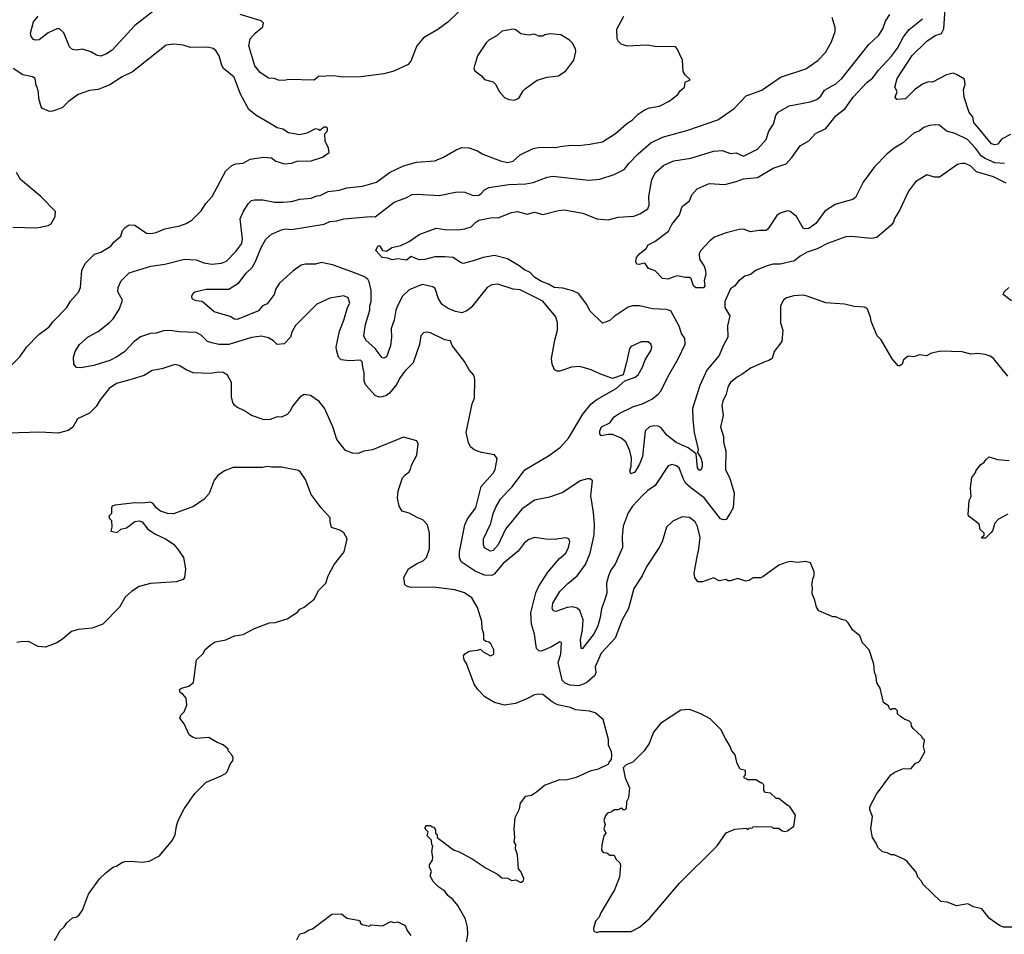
# Model space of a CAD drawing. Extents: x 1678431 to 1860718, y 384618 to 522882.
# Tile 444 of 473: x 1801414 to 1808341, y 487573 to 494009. Entities that reach past the tile are written whole.
import ezdxf

# ---------------------------------------------------------------- set-up
doc = ezdxf.new("R2010")
doc.units = 0

msp = doc.modelspace()

# ---------------------------------------------------------------- linework, layer by layer
at = {"layer": '0CON10XD'}
for points in [[(1802399.2, 494105), (1802225, 493967.1), (1802064.7, 493795.3), (1802025, 493767.8), (1801985, 493753.1), (1801955, 493760), (1801915, 493783.1), (1801855, 493802), (1801813.9, 493793.9), (1801785, 493800), (1801765, 493818.8), (1801725, 493916.7), (1801694.2, 493944.2), (1801675, 493945.6), (1801613.9, 493916.1), (1801551.7, 493868.3), (1801525, 493864), (1801510.6, 493870.6), (1801495, 493890), (1801490, 493915), (1801510.6, 493995), (1801542.9, 494035)], [(1804545, 494105.8), (1804425, 493990.8), (1804355, 493940.8), (1804255, 493881.2), (1804208.8, 493825), (1804184.1, 493765.9), (1804167.7, 493722.3), (1804145.8, 493694.2), (1804045, 493646), (1803975, 493629.2), (1803815, 493608), (1803685, 493603.8), (1803623.6, 493613.6), (1803515, 493610), (1803485, 493583.3), (1803305, 493587.5), (1803275, 493581.2), (1803235, 493582.5), (1803205, 493596.2), (1803165, 493598.8), (1803105, 493638), (1803068.9, 493685), (1803025.8, 493824.2), (1803036.2, 493875), (1803070, 493915), (1803125, 493960), (1803130, 493985), (1803111.7, 494001.7), (1802965, 494046.7)], [(1808385, 493202.1), (1808321.5, 493168.5), (1808295, 493132.5), (1808275, 493128.5), (1808250, 493135), (1808126.9, 493285), (1808119.4, 493325), (1808094.6, 493355), (1808058.1, 493465), (1808054.1, 493515), (1808065.8, 493555), (1808059.7, 493589.7), (1808004.2, 493624.2), (1807981.7, 493631.7), (1807935, 493620), (1807835, 493569.2), (1807805, 493570.8), (1807765, 493555.6), (1807709.2, 493515), (1807645, 493453.3), (1807585, 493448), (1807572, 493465), (1807587.1, 493505), (1807570.8, 493535), (1807586.2, 493595), (1807692, 493758), (1807795, 493857.3), (1807855, 493896.9), (1807898.6, 493911.4), (1807914.5, 493945), (1807928.9, 494155)], [(1808435, 487623.3), (1808335, 487622.5), (1808306.7, 487635), (1808237.5, 487685), (1808181.7, 487751.7), (1808125, 487767.5), (1808085, 487786.7), (1808005, 487773.3), (1807939.3, 487799.3), (1807895, 487803.3), (1807766.7, 487925), (1807757.1, 487947.1), (1807732.5, 487975), (1807720.7, 488010.7), (1807655, 488087.5), (1807635, 488102.5), (1807565, 488132.5), (1807545, 488132.5), (1807517, 488147), (1807485, 488152.5), (1807450, 488185), (1807440, 488215), (1807412.5, 488255), (1807402.5, 488315), (1807413, 488403), (1807395, 488450), (1807395, 488470), (1807441.7, 488558.3), (1807543.6, 488696.4), (1807570, 488715), (1807625, 488737.5), (1807685, 488740), (1807715, 488777.5), (1807736.1, 488783.9), (1807747.5, 488795), (1807781.7, 488858.3), (1807772.5, 488895), (1807778.3, 488938.3), (1807765, 488950), (1807760, 488965), (1807700.7, 489020.7), (1807688.3, 489038.3), (1807685, 489060), (1807670, 489075), (1807640, 489085), (1807610, 489105), (1807590, 489125), (1807590, 489145), (1807575, 489160), (1807555, 489160), (1807541.7, 489151.7), (1807530, 489165), (1807528.3, 489178.3), (1807490, 489205), (1807467.5, 489305), (1807443, 489343), (1807440, 489385), (1807427, 489417), (1807423.3, 489475), (1807390, 489575), (1807343.3, 489625), (1807323.8, 489673.8), (1807275, 489712.5), (1807242.5, 489765), (1807225, 489782.5), (1807195, 489787.5), (1807155, 489807.5), (1807135, 489807.5), (1807035, 489850), (1807020, 489875), (1807007.5, 489925), (1806988.3, 489968.3), (1806992.5, 490015), (1806987.5, 490025), (1806993.3, 490075), (1807003, 490097), (1807003.3, 490125), (1806976.4, 490186.4), (1806945, 490196.7), (1806885, 490190), (1806835, 490197.5), (1806805, 490190), (1806755, 490170), (1806641.7, 490088.3), (1806625, 490082.5), (1806575, 490082.5), (1806545, 490062.5), (1806521.7, 490058.3), (1806465, 490076.7), (1806415, 490060), (1806395, 490060), (1806385, 490070), (1806335, 490060), (1806295, 490082.5), (1806216.4, 490053.6), (1806185, 490052.5), (1806162.5, 490085), (1806158.8, 490115), (1806178.3, 490218.3), (1806192.9, 490285), (1806200, 490365), (1806183.2, 490443.2), (1806165, 490476.2), (1806125, 490506), (1806075, 490510), (1806009.3, 490480.7), (1805965, 490437.5), (1805933.3, 490335), (1805913.3, 490295), (1805825.6, 490164.4), (1805794.2, 490095), (1805735, 490006.7), (1805697.5, 489865), (1805653.5, 489785), (1805602, 489658), (1805505, 489551.4), (1805462.7, 489455), (1805467.5, 489415), (1805461.2, 489395), (1805405, 489345.5), (1805385.8, 489335.8), (1805345, 489322), (1805285, 489326.1), (1805250.6, 489340.6), (1805231.2, 489361.2), (1805202.9, 489485), (1805220, 489545), (1805225, 489627.5), (1805215, 489631.2), (1805156.2, 489595), (1805085, 489564.5), (1805065, 489568.1), (1805049.4, 489585), (1805035.4, 489684.6), (1805014, 489755), (1805010.6, 489835), (1805045.5, 489975), (1805067, 490023), (1805129.5, 490120.5), (1805212.4, 490217.6), (1805255.6, 490255), (1805275.6, 490295), (1805284, 490334), (1805276.7, 490355), (1805255, 490362.9), (1805175, 490351.1), (1805115.7, 490354.3), (1805035, 490364.3), (1804995, 490351.4), (1804964, 490325), (1804919.8, 490270.2), (1804815, 490181.9), (1804752.7, 490107.3), (1804735, 490097.3), (1804685, 490101.4), (1804617.6, 490127.6), (1804520.6, 490195), (1804507.5, 490225), (1804507.8, 490265), (1804544.7, 490455.3), (1804563.3, 490496.7), (1804622.5, 490575), (1804661.1, 490725), (1804745, 490819.2), (1804759.2, 490845), (1804772.5, 490922.5), (1804755, 490946.7), (1804663.9, 490963.9), (1804611.7, 490981.7), (1804585, 491002.5), (1804571.2, 491035), (1804556, 491105), (1804598, 491305), (1804613.6, 491346.4), (1804616.4, 491476.4), (1804608.3, 491508.3), (1804576, 491546), (1804544, 491605), (1804457, 491717), (1804445, 491749.2), (1804405, 491755.7), (1804303.6, 491806.4), (1804275, 491811.2), (1804254.2, 491805.8), (1804236.1, 491783.9), (1804225.6, 491724.4), (1804182.5, 491595), (1804124.6, 491535.4), (1804086.3, 491483.7), (1804068.1, 491445), (1804015, 491382), (1803995, 491365.7), (1803965, 491354.4), (1803942.4, 491352.4), (1803915, 491364.2), (1803848.5, 491438.5), (1803836.4, 491465), (1803836.8, 491525), (1803827.5, 491567.5), (1803822.3, 491602.3), (1803812.3, 491612.3), (1803735, 491609.4), (1803675, 491615.8), (1803657.5, 491635), (1803643.3, 491685), (1803641.1, 491705), (1803663.8, 491816.2), (1803694.2, 491894.2), (1803720, 491985), (1803735.4, 492015), (1803725, 492052.5), (1803695, 492065.6), (1803595, 492050), (1803505, 492006.2), (1803355, 491856.2), (1803329.3, 491810.7), (1803318.1, 491775), (1803275, 491729.2), (1803225, 491724), (1803200, 491750), (1803165, 491770.6), (1803115, 491782.2), (1803045, 491772.9), (1802885, 491723.8), (1802815, 491723.6), (1802765, 491734.4), (1802736.2, 491745), (1802690.3, 491790.3), (1802655, 491807.1), (1802533.2, 491813.2), (1802475, 491822.5), (1802425, 491818.6), (1802375, 491804.2), (1802335, 491802), (1802265, 491777.5), (1802217.6, 491742.4), (1802152.5, 491675), (1802101.7, 491638.3), (1802048.2, 491611.8), (1801936.6, 491576.6), (1801845, 491560), (1801812.5, 491562.5), (1801794.3, 491585), (1801793.6, 491635), (1801805, 491674.2), (1801835, 491724.2), (1801895, 491777.1), (1801965, 491815.7), (1802045, 491878.5), (1802072.5, 491905), (1802115.5, 491975), (1802137.3, 492035), (1802103.3, 492095), (1802105.6, 492124.4), (1802128.5, 492171.5), (1802183, 492227), (1802336.4, 492273.6), (1802435, 492288.9), (1802574.3, 492324.3), (1802655, 492319.2), (1802708.3, 492298.3), (1802765, 492288.1), (1802834.6, 492295.4), (1802868.9, 492311.1), (1802935, 492378.6), (1802976.2, 492435), (1802980.4, 492465), (1802965, 492607.5), (1802987.4, 492662.6), (1803022.5, 492715), (1803045, 492735.7), (1803065, 492741.9), (1803125, 492741.4), (1803206.2, 492726.2), (1803265, 492724.6), (1803325, 492729.1), (1803385, 492745.6), (1803465, 492753.1), (1803505, 492770), (1803528.5, 492771.5), (1803585, 492799.4), (1803665, 492810.6), (1803715.7, 492825.7), (1803825, 492838.6), (1803925, 492865.7), (1804015, 492933.1), (1804115, 492981.9), (1804205, 493005.6), (1804335, 493016.7), (1804395, 493042.2), (1804485, 493094.4), (1804525, 493109.4), (1804575, 493108.1), (1804635, 493085.5), (1804672.4, 493062.4), (1804795.4, 493015.4), (1804845, 493003.6), (1804885, 493014.5), (1804935, 493058.1), (1805026.4, 493103.6), (1805075, 493113.3), (1805185, 493110), (1805217, 493117), (1805293.2, 493126.8), (1805345, 493124.4), (1805425, 493132.2), (1805515, 493150.8), (1805605, 493209.2), (1805682.6, 493277.4), (1805725, 493303.8), (1805765, 493344), (1805815, 493377.5), (1805845, 493390), (1805915, 493401.4), (1805983.3, 493435), (1806045, 493483.3), (1806060.7, 493509.3), (1806090, 493535), (1806095, 493570), (1806130, 493585), (1806095, 493620), (1806082.5, 493645), (1806077.5, 493725), (1806040, 493805), (1806027, 493817), (1805885, 493820), (1805825, 493828.8), (1805688.3, 493821.7), (1805645, 493836.2), (1805626.2, 493855), (1805618, 493875), (1805615, 493942.5), (1805664.2, 494035)], [(1806954.4, 492064.4), (1806925, 492070.8), (1806860, 492065), (1806808.3, 492051.7), (1806786.7, 492035), (1806766.2, 491995), (1806766.4, 491876.4), (1806783.3, 491825), (1806776.2, 491745), (1806722.5, 491675), (1806707.5, 491625), (1806685, 491610), (1806655, 491602.5), (1806555, 491556.2), (1806495, 491512), (1806463.4, 491496.6), (1806415, 491455.8), (1806398.9, 491431.1), (1806383.3, 491375), (1806360, 491325), (1806354.4, 491295), (1806362.9, 491225), (1806344.4, 491145), (1806364.4, 491075), (1806365.5, 491035.5), (1806381.3, 490975), (1806380, 490845), (1806410.8, 490780.8), (1806439.3, 490679.3), (1806434.4, 490575), (1806413.3, 490536.7), (1806385, 490492.5), (1806365, 490489.2), (1806345, 490497.1), (1806229.3, 490645), (1806134.4, 490714.4), (1806098.7, 490748.7), (1806083.1, 490775), (1806054.3, 490855), (1806035, 490868.9), (1806005, 490878.1), (1805975, 490870.8), (1805885, 490732.5), (1805833, 490697), (1805795, 490660), (1805724.4, 490585), (1805695, 490540), (1805659.6, 490445), (1805652, 490372), (1805654.5, 490295), (1805602.6, 490177.4), (1805573.1, 490135), (1805556.2, 490095), (1805542.7, 490045), (1805544.5, 489974.5), (1805530.3, 489929.7), (1805506.6, 489863.4), (1805498.5, 489801.5), (1805480.4, 489745), (1805455, 489690.6), (1805373.8, 489583.8), (1805364, 489585), (1805359.2, 489645), (1805373.8, 489715), (1805378.1, 489785), (1805355, 489850.6), (1805335, 489868.9), (1805305, 489876.9), (1805265, 489872.2), (1805185, 489844.4), (1805169.7, 489849.7), (1805161.1, 489865), (1805165, 489903.8), (1805214.8, 489985.2), (1805269.4, 490040.6), (1805335.5, 490095), (1805395, 490175.7), (1805427.2, 490255), (1805455.8, 490384.2), (1805458.5, 490458.5), (1805449.8, 490540.2), (1805431.5, 490658.5), (1805444, 490764), (1805427.3, 490777.3), (1805409.4, 490779.4), (1805356.2, 490765), (1805235, 490682.5), (1805140.7, 490649.3), (1805035, 490627.7), (1804945.6, 490565), (1804832.5, 490425), (1804780, 490315), (1804745, 490272.9), (1804725, 490268.8), (1804685, 490292.5), (1804677.5, 490315), (1804675.8, 490355), (1804729.3, 490465), (1804743.8, 490535), (1804765, 490582.9), (1804795.5, 490635), (1804848.6, 490691.4), (1804878.5, 490721.5), (1804968, 490842), (1805135, 490939.5), (1805218, 491002), (1805275, 491065.5), (1805375, 491232.5), (1805434.4, 491305), (1805475, 491335.5), (1805611.2, 491415), (1805671.7, 491468.3), (1805745, 491494.2), (1805765, 491510), (1805796, 491565), (1805814.3, 491615.7), (1805856.6, 491683.4), (1805860, 491705), (1805855, 491726.7), (1805835, 491741.2), (1805785, 491743.3), (1805715, 491710), (1805703.8, 491695), (1805683.9, 491596.1), (1805659.3, 491510.7), (1805585, 491483.8), (1805495, 491516.2), (1805435, 491546), (1805355, 491568), (1805295.9, 491564.1), (1805215, 491536.7), (1805195, 491536.7), (1805177.5, 491545), (1805160, 491585), (1805156.2, 491625), (1805178.8, 491755), (1805198, 491825), (1805198, 491875), (1805185, 491917.5), (1805095, 492028.1), (1804935, 492107.1), (1804885, 492112.7), (1804778.3, 492148.3), (1804735, 492144.4), (1804702.5, 492125), (1804590.8, 491985), (1804559.8, 491960.2), (1804525, 491945.6), (1804480, 491955), (1804427.2, 491977.2), (1804386.9, 492005), (1804359.4, 492045), (1804337, 492117), (1804320.3, 492130.3), (1804245, 492146.9), (1804155, 492109.2), (1804107.4, 492062.6), (1804070.9, 491995), (1804059.5, 491965), (1804049.1, 491895), (1804026.9, 491835), (1804030, 491775), (1804023.8, 491715), (1803995, 491636), (1803975, 491626.9), (1803965, 491628.6), (1803915.9, 491695.9), (1803850, 491755), (1803834.4, 491785), (1803847.7, 491865), (1803878.2, 491965), (1803877.5, 491995), (1803885.8, 492025), (1803885.8, 492104.2), (1803873.6, 492165), (1803862.5, 492182.5), (1803835, 492201.3), (1803750, 492235), (1803615, 492284.5), (1803535, 492300.5), (1803495, 492289.2), (1803425, 492290), (1803395, 492282), (1803337, 492243), (1803240.6, 492155), (1803215.6, 492115), (1803204.2, 492075), (1803155, 492010), (1803121.2, 491995), (1803095, 491961.5), (1802945, 491899.6), (1802925, 491902.5), (1802895, 491920.5), (1802783.3, 491953.3), (1802697, 492027), (1802655, 492030), (1802635, 492040), (1802627.4, 492047.4), (1802624.4, 492064.4), (1802634.2, 492085.8), (1802645.4, 492094.6), (1802725, 492112.5), (1802885, 492113.5), (1802955, 492156.9), (1803007.7, 492225), (1803048.5, 492265), (1803073.4, 492306.6), (1803113.3, 492405), (1803145, 492464.3), (1803185, 492500), (1803255, 492530.5), (1803285, 492537.9), (1803325, 492533.2), (1803555, 492571.1), (1803595, 492589.5), (1803645, 492594.5), (1803695, 492608.8), (1803884.4, 492624.4), (1803915, 492622), (1804049.2, 492725), (1804131.2, 492755), (1804175, 492779.5), (1804212.1, 492782.1), (1804365, 492771.4), (1804492.7, 492797.3), (1804545, 492795.7), (1804605, 492772.5), (1804644.5, 492775.5), (1804660.8, 492785), (1804685, 492812.9), (1804715, 492828.6), (1804855, 492850), (1804975, 492854.5), (1805025.4, 492864.6), (1805125, 492900.6), (1805165, 492907.1), (1805415, 492880), (1805495, 492886.9), (1805595, 492920), (1805665.8, 492955), (1805700.5, 492999.5), (1805765, 493064.2), (1805855, 493141.5), (1805935, 493181.8), (1806115, 493232.5), (1806325, 493305.6), (1806441.2, 493385), (1806525, 493472.9), (1806635, 493514.3), (1806766.2, 493605), (1806945, 493662.5), (1807028.3, 493721.7), (1807081.9, 493778.1), (1807125, 493853.3), (1807150, 493925), (1807151.2, 493955), (1807128.8, 494025)], [(1804605, 492311.4), (1804535, 492293.3), (1804515, 492300), (1804464.6, 492334.6), (1804405, 492341.3), (1804335, 492339.6), (1804265, 492321.5), (1804225, 492320), (1804168.1, 492341.9), (1804135, 492316.2), (1804075, 492325.8), (1804035, 492320), (1804005, 492330.8), (1803963.3, 492335), (1803920, 492385), (1803933.3, 492415), (1803945, 492420), (1803965.9, 492385.9), (1803995, 492380), (1804032.5, 492405), (1804095, 492420), (1804155, 492448), (1804223.2, 492496.8), (1804345, 492542.5), (1804405, 492532.9), (1804495, 492531.1), (1804545, 492536.9), (1804589.2, 492550.8), (1804622.5, 492585), (1804645, 492597.8), (1804725, 492614.4), (1804785, 492617.8), (1804875, 492652.9), (1804915, 492659.4), (1804985, 492640.8), (1805035, 492654.3), (1805095, 492638.6), (1805203.6, 492666.4), (1805245, 492671.2), (1805375, 492647.3), (1805475, 492608.2), (1805555, 492601.1), (1805625, 492619.2), (1805735, 492626), (1805777.7, 492642.3), (1805832.3, 492677.7), (1805841.4, 492705), (1805839.1, 492765), (1805860.5, 492885), (1805886.7, 492935), (1805945, 492986.5), (1806015, 493016.2), (1806135, 493034.6), (1806295, 493084.4), (1806355, 493088.6), (1806415, 493067.8), (1806455, 493072.5), (1806505, 493049.6), (1806605, 493097.1), (1806665.5, 493165), (1806684.3, 493225), (1806717.5, 493275), (1806733.3, 493335), (1806750.6, 493359.4), (1806826.6, 493403.4), (1806975, 493430), (1807022.1, 493447.9), (1807049.5, 493470.5), (1807076, 493514), (1807155, 493557.8), (1807198.1, 493595), (1807387.1, 493835), (1807459.2, 493900.8), (1807486, 493944), (1807505, 493998), (1807535.8, 494045)], [(1808342.9, 492997.1), (1808275, 493002.6), (1808205, 493032.1), (1808179.3, 493049.3), (1808137.5, 493105), (1808081.4, 493165), (1807995, 493209.2), (1807934.3, 493224.3), (1807885, 493266.2), (1807855, 493270), (1807815, 493264.2), (1807775, 493250), (1807745, 493227.1), (1807705, 493210), (1807625, 493140), (1807565, 493104.2), (1807515, 493064), (1807427, 492973), (1807346.7, 492865), (1807295, 492758), (1807275, 492744.3), (1807215, 492727.8), (1807151.9, 492708.1), (1807078.5, 492661.5), (1807015.7, 492575), (1806965, 492540), (1806936.7, 492536.7), (1806925, 492542.5), (1806878.1, 492625), (1806835, 492659.5), (1806815, 492663.1), (1806765, 492647.5), (1806739.8, 492630.2), (1806678.2, 492535), (1806665, 492524.6), (1806614.5, 492525.5), (1806555, 492516.7), (1806505, 492535.6), (1806475, 492533.1), (1806385, 492509.5), (1806302.1, 492477.9), (1806268, 492452), (1806205.6, 492385), (1806194.4, 492365), (1806196, 492325), (1806229.2, 492275), (1806239.2, 492245), (1806240, 492215), (1806230, 492175), (1806233, 492137), (1806225, 492122.5), (1806171.7, 492121.7), (1806155, 492137.5), (1806136.7, 492185), (1806126, 492196), (1806095, 492194), (1806045, 492206.2), (1806015, 492200), (1805975, 492182.2), (1805935, 492186.9), (1805885, 492242), (1805838.8, 492258.8), (1805815, 492292.5), (1805805, 492296.7), (1805773, 492287), (1805755, 492290), (1805748.8, 492305), (1805753.3, 492335), (1805776.1, 492363.9), (1805822.1, 492397.9), (1805836.2, 492425), (1805881.4, 492448.6), (1805978.4, 492521.6), (1806002.9, 492567.1), (1806055.8, 492635), (1806074, 492695), (1806126, 492735), (1806142.4, 492777.6), (1806181.1, 492818.9), (1806265, 492855.6), (1806375, 492850), (1806455, 492869.5), (1806505, 492889.2), (1806605, 492898.5), (1806714, 492965), (1806807.1, 492995), (1806845, 493040), (1806905, 493122), (1806965, 493155.7), (1807012.6, 493207.4), (1807085, 493242.9), (1807155, 493333.5), (1807221.4, 493385), (1807278.5, 493465), (1807373.2, 493566.8), (1807415, 493600.6), (1807455.5, 493655), (1807546.6, 493753.4), (1807590.5, 493809.5), (1807631.7, 493888.3), (1807670.9, 493939.1), (1807764.6, 494015.4)], [(1804895, 493444), (1804915, 493451.2), (1804930, 493465), (1804955, 493507.5), (1804972.5, 493525), (1805055, 493582.5), (1805125, 493603.8), (1805205, 493613.8), (1805255, 493650), (1805312, 493725), (1805327.5, 493785), (1805323.8, 493805), (1805303.8, 493843.8), (1805282.5, 493865), (1805221.7, 493901.7), (1805145, 493910), (1805108.3, 493901.7), (1805095, 493892.5), (1805065, 493892.5), (1805035, 493906.7), (1804995, 493901.2), (1804940.7, 493910.7), (1804905, 493936.7), (1804885, 493943.3), (1804805, 493928.8), (1804772.3, 493897.7), (1804715, 493866.2), (1804695, 493846.2), (1804633.8, 493755), (1804613.3, 493685), (1804610, 493665), (1804615, 493650), (1804663, 493613), (1804685, 493587.5), (1804745, 493572.5), (1804763.6, 493553.6), (1804787.5, 493505), (1804825, 493462.5), (1804855, 493447.5), (1804895, 493444)], [(1801345, 491566.7), (1801415, 491636.7), (1801465, 491707.5), (1801547.5, 491795), (1801621.7, 491848.3), (1801646.1, 491883.9), (1801745, 491983.8), (1801770.9, 492029.1), (1801827.9, 492092.1), (1801842.5, 492125), (1801850.5, 492245), (1801875, 492294.2), (1801940.3, 492359.7), (1801985, 492374.4), (1802055.4, 492414.6), (1802079.2, 492445), (1802124.4, 492485), (1802137.1, 492525), (1802155, 492548), (1802184.4, 492565.6), (1802225, 492564.3), (1802305, 492506), (1802335.6, 492504.4), (1802375, 492510.6), (1802435, 492538.6), (1802541.7, 492558.3), (1802584.5, 492575.5), (1802625, 492598), (1802691.4, 492665), (1802723.6, 492716.4), (1802767.5, 492765), (1802865, 492946.2), (1802907.3, 492982.7), (1802935, 492993.8), (1802985, 493000), (1803035, 493028), (1803128.3, 493041.7), (1803185, 493036.2), (1803215, 493012.5), (1803275.8, 492995.8), (1803325, 493000), (1803365, 493014.4), (1803465, 493015.7), (1803545, 493042), (1803590, 493075), (1803586.2, 493105), (1803563.3, 493155), (1803560, 493205), (1803575, 493220), (1803580, 493235), (1803580, 493245), (1803571.7, 493251.7), (1803555, 493252.5), (1803525, 493230), (1803517, 493237), (1803495, 493240), (1803435, 493210), (1803385, 493200), (1803305, 493213.8), (1803265, 493239.2), (1803225, 493248), (1803170.3, 493280.3), (1803075, 493337.1), (1803025, 493378), (1802966.9, 493485), (1802923.6, 493603.6), (1802847.5, 493665), (1802835.9, 493685.9), (1802817.5, 493755), (1802795, 493791.2), (1802775, 493806), (1802735, 493815.8), (1802615, 493813.8), (1802565, 493830), (1802495, 493838), (1802445, 493830), (1802206.9, 493643.1), (1802135, 493608.1), (1802049.2, 493550.8), (1801965, 493518.5), (1801905, 493511.5), (1801825, 493483.1), (1801756.4, 493433.6), (1801712.1, 493387.9), (1801645, 493364.3), (1801623.2, 493363.2), (1801575, 493384.3), (1801564.3, 493395), (1801548.8, 493455), (1801546.4, 493496.4), (1801537, 493537), (1801530, 493545), (1801522.5, 493595), (1801505, 493606.2), (1801435, 493622), (1801368, 493665)], [(1808355, 492858), (1808265, 492903.6), (1808145, 492939.4), (1808105, 492978.8), (1808065, 492996.2), (1808041.9, 492998.1), (1808010.9, 492989.1), (1807885, 492900), (1807850.8, 492900.8), (1807795, 492918), (1807715, 492868.8), (1807667.3, 492802.7), (1807604.2, 492665.8), (1807569.3, 492609.3), (1807561.2, 492585), (1807545, 492563.3), (1807445, 492476.7), (1807405, 492468.8), (1807265, 492484), (1807225, 492480), (1807096.7, 492435), (1807025, 492396.7), (1806955, 492372.7), (1806904.2, 492345), (1806865, 492311.2), (1806765, 492287.7), (1806715, 492289.5), (1806680, 492280), (1806595, 492247.5), (1806555, 492216.7), (1806516, 492205), (1806470.5, 492169.5), (1806443.8, 492135), (1806415, 492114.2), (1806374.5, 492025), (1806374.4, 491985), (1806410.8, 491925), (1806393.3, 491855), (1806395.6, 491775), (1806364, 491714), (1806335.6, 491645), (1806247.6, 491542.4), (1806197.9, 491435), (1806147.6, 491272.4), (1806148.8, 491195), (1806159.6, 491105), (1806186.5, 490985), (1806182.5, 490962.5), (1806206.7, 490925), (1806215, 490890), (1806215.6, 490865), (1806205, 490840), (1806195, 490838.8), (1806183.3, 490855), (1806172.5, 490955), (1806115.6, 490995.6), (1806033.4, 491033.4), (1805966.7, 491085), (1805926.5, 491136.5), (1805905, 491148.2), (1805875, 491151.1), (1805844.7, 491145.3), (1805815, 491116.2), (1805795.3, 490934.7), (1805775, 490881.2), (1805742.5, 490825), (1805714.4, 490814.4), (1805706.7, 490835), (1805716.7, 490865), (1805717.3, 490925), (1805705.3, 490975), (1805678.5, 491038.5), (1805644.7, 491064.7), (1805585, 491090), (1805555, 491091.4), (1805505, 491081.2), (1805494.2, 491094.2), (1805494.3, 491115), (1805508.1, 491145), (1805565, 491171.8), (1805595, 491213.6), (1805631.2, 491238.8), (1805732.2, 491287.8), (1805794.5, 491305.5), (1805860.2, 491339.8), (1805905, 491372.9), (1805924.4, 491395), (1805973.5, 491496.5), (1806047.1, 491622.9), (1806094.5, 491725), (1806093.3, 491765), (1806070, 491800), (1806053.3, 491853.3), (1805995, 491960), (1805965, 491970), (1805865, 491974.4), (1805773.6, 491996.4), (1805725, 491995.5), (1805694.6, 491985.4), (1805595, 491920), (1805565, 491891.8), (1805514.5, 491874.5), (1805425, 491960), (1805403.6, 492005), (1805345, 492081.4), (1805305, 492100.5), (1805235, 492118.8), (1805175, 492124.2), (1805135, 492149.1), (1805085, 492166.4), (1805037.5, 492195), (1805005, 492230.6), (1804965, 492248.1), (1804928.1, 492278.1), (1804845, 492327.1), (1804755, 492350), (1804674.6, 492335.4), (1804605, 492311.4)], [(1801365, 492550), (1801535, 492543.8), (1801615, 492561.2), (1801635, 492573.3), (1801662.5, 492625), (1801665, 492660), (1801563.3, 492765), (1801420, 492885), (1801392.5, 492935)], [(1808391.7, 492031.7), (1808333.3, 492075), (1808340, 492095), (1808373.3, 492125)], [(1808365, 491500), (1808265.9, 491625.9), (1808241.7, 491641.7), (1808205, 491653.8), (1808155, 491660), (1808105, 491656.2), (1808045, 491671.2), (1807895, 491676.2), (1807828.3, 491661.7), (1807793, 491643), (1807745, 491650), (1807705, 491637.5), (1807665, 491642.5), (1807632.5, 491615), (1807622.5, 491585), (1807605, 491572.5), (1807595, 491572.5), (1807553, 491623), (1807475, 491757.5), (1807446.7, 491785), (1807403.3, 491885), (1807400, 491915), (1807375, 491977.5), (1807356.1, 491986.1), (1807285, 491990), (1807217.3, 492007.3), (1807085, 492017.1), (1806954.4, 492064.4)], [(1805538, 489015), (1805518, 489085), (1805462.7, 489132.7), (1805423.2, 489143.2), (1805325, 489153.1), (1805289.4, 489169.4), (1805198.6, 489188.6), (1805159.3, 489209.3), (1805095, 489260.8), (1805065.9, 489264.1), (1805035, 489259.2), (1804987.3, 489232.7), (1804902.1, 489197.9), (1804825, 489185.8), (1804755, 489203.8), (1804686.7, 489245), (1804636.7, 489295), (1804612.3, 489332.3), (1804557.7, 489477.7), (1804540, 489505), (1804537, 489533), (1804545, 489547.5), (1804575, 489566.7), (1804635, 489572.5), (1804655, 489580), (1804675, 489560), (1804725, 489532.5), (1804750, 489545), (1804750, 489575), (1804728.3, 489618.3), (1804715, 489630), (1804693, 489633), (1804680, 489645), (1804680, 489685), (1804667.5, 489725), (1804666.2, 489775), (1804635, 489872.5), (1804595, 489940), (1804542.5, 489975), (1804475, 489998), (1804325, 490016.7), (1804165, 490012.5), (1804135, 490022.5), (1804122.5, 490035), (1804116.7, 490085), (1804150, 490145), (1804205, 490180), (1804255, 490202.5), (1804276.7, 490225), (1804296.2, 490285), (1804296.2, 490395), (1804282.5, 490455), (1804250.7, 490490.7), (1804215, 490503.3), (1804155, 490536.7), (1804105, 490550), (1804083.8, 490585), (1804072.7, 490642.7), (1804077.5, 490695), (1804108, 490785), (1804125, 490806.2), (1804151.2, 490825), (1804163.9, 490846.1), (1804170, 490875), (1804208, 490945), (1804216.7, 491025), (1804207.5, 491045), (1804115, 491071.2), (1803895, 490981.2), (1803835, 490973.3), (1803795, 490956.7), (1803755, 490958.8), (1803705, 490976.7), (1803680.5, 491010.5), (1803645.8, 491055), (1803617.5, 491145), (1803558, 491275), (1803521.4, 491321.4), (1803460, 491365), (1803415, 491372.5), (1803385, 491352.5), (1803335, 491292.5), (1803315, 491252.5), (1803295, 491230), (1803255, 491213.3), (1803226.4, 491213.6), (1803175, 491196.2), (1803135, 491193.8), (1803044.1, 491224.1), (1802996.1, 491256.1), (1802941.7, 491281.7), (1802925, 491297.5), (1802913.3, 491315), (1802903.8, 491355), (1802903.3, 491455), (1802875, 491506.7), (1802845, 491526), (1802815, 491529.2), (1802755, 491518.5), (1802635, 491523.1), (1802585, 491544.3), (1802535, 491576.7), (1802505, 491581.9), (1802415, 491552.9), (1802345, 491540.8), (1802290, 491505), (1802205, 491480.6), (1802095, 491450), (1802042.5, 491415), (1801980, 491335), (1801952.7, 491287.3), (1801905, 491241.2), (1801820.5, 491199.5), (1801787.9, 491142.1), (1801755, 491118), (1801685, 491100.5), (1801555, 491105.7), (1801335, 491099.4)], [(1808365, 490528.8), (1808300, 490495), (1808273, 490467), (1808257, 490413), (1808248.3, 490401.7), (1808208.3, 490361.7), (1808181.7, 490361.7), (1808181.7, 490368.3), (1808198.3, 490381.7), (1808200, 490395), (1808171.7, 490421.7), (1808165, 490460), (1808093.6, 490513.6), (1808087.5, 490525), (1808092.5, 490625), (1808107.5, 490655), (1808103.3, 490715), (1808113, 490787), (1808140, 490825), (1808140, 490835), (1808173.6, 490876.4), (1808200, 490895), (1808212.5, 490915), (1808235, 490932.5), (1808293.6, 490913.6), (1808375, 490906.7)], [(1801659.5, 487530.5), (1801699.5, 487600.5), (1801726.2, 487625), (1801745, 487653.3), (1801785, 487690), (1801815, 487696.7), (1801835, 487712.5), (1801855.9, 487744.1), (1801897.5, 487855), (1801976.1, 487963.9), (1802021.7, 488008.3), (1802075, 488047.5), (1802096.2, 488053.8), (1802131.7, 488078.3), (1802153.9, 488086.1), (1802195, 488088.8), (1802275, 488080.8), (1802325, 488088), (1802397.5, 488125), (1802490, 488235), (1802508.8, 488275), (1802516, 488335), (1802528.8, 488375), (1802570, 488455), (1802645, 488563.8), (1802725, 488644), (1802827.5, 488685), (1802862.5, 488705), (1802873.6, 488716.4), (1802897.5, 488775), (1802913.3, 488795), (1802916.7, 488815), (1802907.5, 488835), (1802880, 488865), (1802880, 488875), (1802845, 488907.5), (1802803.3, 488923.3), (1802745, 488957.5), (1802655, 488950), (1802629.3, 488959.3), (1802606.4, 488976.4), (1802571.2, 489055), (1802540, 489095), (1802546.7, 489115), (1802571.3, 489138.7), (1802590.6, 489185), (1802585.8, 489235), (1802562.7, 489262.7), (1802542.5, 489275), (1802537.5, 489295), (1802552.5, 489305), (1802605, 489320), (1802637.8, 489345), (1802658.8, 489505), (1802707.3, 489552.7), (1802716.7, 489575), (1802753.2, 489606.8), (1802789.5, 489630.5), (1802865, 489646), (1802925, 489674.2), (1802985, 489683.8), (1803065, 489724), (1803172.5, 489765), (1803212, 489768), (1803296.8, 489793.2), (1803369.5, 489840.5), (1803385, 489862), (1803415, 489875.8), (1803485, 489932), (1803518, 489995), (1803567.1, 490045), (1803583.2, 490096.8), (1803626.2, 490175), (1803695.8, 490265), (1803718.8, 490355), (1803695, 490397.5), (1803666.2, 490416.2), (1803607.5, 490435), (1803597.5, 490475), (1803597.5, 490505), (1803534.2, 490574.2), (1803465, 490668.8), (1803423.6, 490773.6), (1803390, 490825), (1803375, 490835.8), (1803255, 490860), (1803185, 490859.2), (1803155, 490865.8), (1803125, 490858), (1802915, 490857.5), (1802854.4, 490835.6), (1802807.3, 490802.7), (1802781.2, 490768.8), (1802747.5, 490675), (1802711.2, 490635), (1802636.8, 490583.2), (1802495, 490531.2), (1802455, 490534), (1802405, 490551.2), (1802373.3, 490575), (1802352.5, 490605), (1802335, 490613.3), (1802275, 490606.2), (1802225, 490610), (1802125, 490598), (1802085, 490593.8), (1802064.2, 490585.8), (1802058.8, 490575), (1802060, 490535), (1802040, 490515), (1802045, 490500), (1802060, 490485), (1802063, 490437), (1802055, 490410), (1802099.3, 490400.7), (1802126.4, 490423.6), (1802165, 490433.3), (1802225, 490477.5), (1802255, 490483.3), (1802276.1, 490476.1), (1802315, 490423.3), (1802368.8, 490388.8), (1802445, 490354), (1802495, 490318.8), (1802525, 490286.7), (1802566, 490225), (1802581.2, 490145), (1802573.3, 490085), (1802565, 490070), (1802515, 490054.2), (1802335, 490041.9), (1802255, 490020), (1802200, 489985), (1802157.1, 489945), (1802116.7, 489875), (1801998, 489755), (1801925, 489728.2), (1801825, 489717.1), (1801778.8, 489705), (1801715, 489650), (1801675, 489624.3), (1801595, 489594), (1801545, 489599.2), (1801475, 489632.5), (1801422.3, 489632.3), (1801394.5, 489625.5)], [(1805475, 487586.7), (1805495, 487592), (1805715, 487592.9), (1805775, 487622.5), (1805844.5, 487685.5), (1806055, 487933.8), (1806321.2, 488195), (1806385, 488287.5), (1806445, 488312.5), (1806525, 488320), (1806535, 488310), (1806545, 488320), (1806567, 488323), (1806575, 488330), (1806605, 488332.5), (1806705, 488330), (1806715, 488320), (1806755, 488320), (1806773, 488303), (1806795, 488297.5), (1806815, 488302.5), (1806860, 488335), (1806871.7, 488411.7), (1806830, 488475), (1806815, 488480), (1806755, 488530), (1806735, 488530), (1806697, 488567), (1806661.7, 488571.7), (1806650, 488585), (1806650, 488625), (1806635, 488640), (1806625, 488640), (1806595, 488660), (1806535, 488660), (1806525, 488670), (1806511.7, 488671.7), (1806510, 488685), (1806520, 488695), (1806520, 488725), (1806482.5, 488735), (1806462.5, 488775), (1806447.5, 488835), (1806423.3, 488865), (1806413.3, 488895), (1806380.3, 488950.3), (1806346.2, 489015), (1806270.5, 489090.5), (1806205.6, 489125.6), (1806145, 489149.2), (1806125, 489154), (1806065, 489150), (1805922.3, 489057.7), (1805873.3, 488995), (1805843.3, 488915), (1805806.2, 488865), (1805726.4, 488783.6), (1805680, 488765), (1805660, 488745), (1805673.3, 488675), (1805703.3, 488605), (1805696.4, 488533.6), (1805682.5, 488505), (1805680, 488455), (1805665, 488447.5), (1805645, 488460), (1805625, 488450), (1805595, 488450), (1805580, 488435), (1805550, 488425), (1805535, 488410), (1805522.5, 488375), (1805532.5, 488345), (1805522.5, 488315), (1805537.5, 488285), (1805523, 488267), (1805508.3, 488201.7), (1805507.5, 488165), (1805518.3, 488148.3), (1805545, 488147.5), (1805565, 488130), (1805595, 488130), (1805610.7, 488100.7), (1805636.1, 488076.1), (1805640.7, 488060.7), (1805634, 487975), (1805598.8, 487885), (1805578.1, 487851.9), (1805502, 487725), (1805491.2, 487695), (1805463.8, 487665), (1805450, 487615), (1805452.5, 487595), (1805475, 487586.7)], [(1804546.2, 487445), (1804566.2, 487575), (1804563.6, 487623.6), (1804549.5, 487679.5), (1804495.8, 487775.8), (1804463.3, 487815), (1804425, 487846.7), (1804405, 487876.7), (1804362.5, 487905), (1804322.5, 487945), (1804302.5, 487985), (1804310, 488015), (1804297.5, 488045), (1804297, 488063), (1804317.5, 488095), (1804320, 488115), (1804312.5, 488155), (1804320, 488195), (1804313, 488203), (1804310, 488235), (1804280, 488265), (1804287.5, 488295), (1804267.5, 488315), (1804267.5, 488325), (1804275, 488340), (1804305, 488340), (1804315, 488330), (1804328.3, 488328.3), (1804338.3, 488308.3), (1804340, 488285), (1804350, 488275), (1804350, 488255), (1804465, 488167.5), (1804505, 488153.3), (1804597.5, 488105), (1804695, 488037.5), (1804775, 487997.5), (1804805, 487970), (1804845, 487967.5), (1804877, 487953), (1804905, 487957.5), (1804935, 487940), (1804945, 487940), (1804958.3, 487951.7), (1804960, 487965), (1804940, 488015), (1804922.5, 488035), (1804917, 488133), (1804902.5, 488175), (1804903.3, 488205), (1804893.3, 488225), (1804897.5, 488255), (1804892, 488315), (1804898.8, 488395), (1804930, 488455), (1804937.5, 488495), (1804973.9, 488546.1), (1805015, 488553.3), (1805050, 488575), (1805105, 488623.3), (1805215, 488663.3), (1805255, 488660), (1805331.7, 488678.3), (1805434.1, 488725.9), (1805485, 488736.7), (1805558.3, 488771.7), (1805560, 488785), (1805577, 488803), (1805580, 488835), (1805577, 488857), (1805556.7, 488905), (1805556.2, 488945), (1805538, 489015)], [(1803363.3, 487535), (1803385, 487577.5), (1803415, 487582.5), (1803445, 487602.5), (1803475, 487612.5), (1803610, 487715), (1803677, 487717), (1803715, 487687.5), (1803795, 487672.5), (1803810, 487665), (1803810, 487655), (1803823, 487643), (1803875, 487630), (1803885, 487640), (1803966.4, 487633.6), (1804025, 487663.3), (1804045, 487656.7), (1804075, 487660), (1804126.7, 487635), (1804139.3, 487599.3), (1804166.7, 487565)]]:
    msp.add_lwpolyline(points, dxfattribs=at)

doc.saveas('drawing.dxf')
